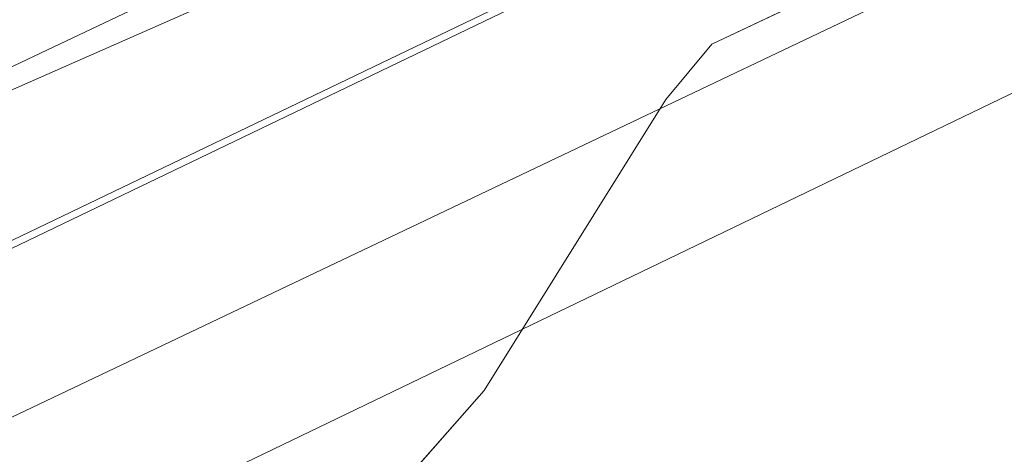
# Model space of a CAD drawing. Header units: metres. Extents: x 163628 to 167676, y 402708 to 405373.
# Tile 289 of 656: x 166351 to 166383, y 404315 to 404329. Entities that reach past the tile are written whole.
import ezdxf

# ---------------------------------------------------------------- set-up
doc = ezdxf.new("R2010")
doc.units = ezdxf.units.M
for name, color, linetype, lineweight in [('X-CA190022.004-UO-BGT_Ondergrond$0$GE_205_SHDWalbescherming_Lijn_GEM', 253, 'Continuous', 9), ('X-CA190022.004-UO-BGT_Ondergrond$0$GE_317_WGDVoetpad_Vlak_GEM', 253, 'Continuous', 9), ('X-CA190022.004-UO-BGT_Ondergrond$0$GE_479_BTDGroenvoorziening_grasenkruida_GEM', 253, 'Continuous', 9), ('X-CA190022.004-UO-BGT_Ondergrond$0$GE_522_WTDWatervlakte_meer_plas_ven_vijver_GEM', 253, 'Continuous', 9), ('X-CA190022.004-UO-BGT_Ondergrond$0$GE_541_OWTOever_slootkant_Vlak_GEM', 253, 'Continuous', 9), ('X-CA190022.004-UO-KAD_Percelen$0$B-WE-KG-GRENS_PERCEEL-GV', 150, 'Continuous', 9)]:
    doc.layers.add(name, color=color, linetype=linetype, lineweight=lineweight)

msp = doc.modelspace()

# ---------------------------------------------------------------- linework, layer by layer
at = {"layer": 'X-CA190022.004-UO-BGT_Ondergrond$0$GE_205_SHDWalbescherming_Lijn_GEM'}
for p, q in [((166379.479, 404331.399), (166373.615, 404328.609)), ((166373.615, 404328.609), (166372.116, 404326.815)), ((166372.116, 404326.815), (166366.213, 404317.356)), ((166366.213, 404317.356), (166363.085, 404313.8))]:
    msp.add_line(p, q, dxfattribs=at)
at = {"layer": 'X-CA190022.004-UO-BGT_Ondergrond$0$GE_317_WGDVoetpad_Vlak_GEM', "flags": 128}
for points in [[(166510.499, 404404.077), (166496.004, 404396.996), (166485.622, 404392.477), (166482.521, 404390.319), (166472.438, 404384.747), (166445.618, 404372.569), (166430.112, 404364.408), (166396.617, 404348.536), (166370.157, 404335.762), (166360.989, 404331.599), (166346.198, 404325.076)], [(166345.95, 404325.545), (166375.763, 404339.693), (166445.613, 404373.768), (166473.186, 404387.054), (166482.161, 404391.859), (166484.308, 404393.291), (166495.954, 404398.729), (166490.33, 404398.193), (166488.386, 404397.916), (166486.203, 404397.28), (166477.63, 404393.669), (166468.502, 404389.462), (166460.247, 404385.89), (166450.633, 404380.989), (166437.666, 404374.797), (166417.529, 404364.863), (166399.582, 404356.122), (166379.035, 404345.962), (166336.23, 404325.7)]]:
    msp.add_lwpolyline(points, dxfattribs=at)
at = {"layer": 'X-CA190022.004-UO-BGT_Ondergrond$0$GE_479_BTDGroenvoorziening_grasenkruida_GEM', "flags": 128}
for points in [[(166346.198, 404325.076), (166360.989, 404331.599), (166370.157, 404335.762), (166396.617, 404348.536), (166430.112, 404364.408), (166445.618, 404372.569), (166472.438, 404384.747), (166482.521, 404390.319), (166485.622, 404392.477), (166496.004, 404396.996), (166510.499, 404404.077), (166517.915, 404408.056), (166526.949, 404410.931), (166528.238, 404407.422)], [(166528.238, 404407.422), (166369.559, 404330.976), (166161.47, 404230.89)], [(166336.23, 404325.7), (166379.035, 404345.962), (166399.582, 404356.122), (166417.529, 404364.863), (166437.666, 404374.797), (166450.633, 404380.989), (166460.247, 404385.89), (166468.502, 404389.462), (166477.63, 404393.669), (166486.203, 404397.28), (166488.386, 404397.916), (166490.33, 404398.193), (166495.954, 404398.729), (166484.308, 404393.291), (166482.161, 404391.859), (166473.186, 404387.054), (166445.613, 404373.768), (166375.763, 404339.693), (166345.95, 404325.545)]]:
    msp.add_lwpolyline(points, dxfattribs=at)
at = {"layer": 'X-CA190022.004-UO-BGT_Ondergrond$0$GE_522_WTDWatervlakte_meer_plas_ven_vijver_GEM', "flags": 128}
msp.add_lwpolyline([(166350.365, 404306.316), (166353.795, 404307.727), (166358.918, 404310.862), (166363.085, 404313.8), (166366.213, 404317.356), (166372.116, 404326.815), (166373.615, 404328.609), (166379.479, 404331.399), (166416.322, 404349.245), (166422.179, 404351.956), (166485.428, 404382.183), (166502.68, 404384.622), (166522.005, 404394.734), (166529.074, 404402.54)], dxfattribs=at)
at = {"layer": 'X-CA190022.004-UO-BGT_Ondergrond$0$GE_541_OWTOever_slootkant_Vlak_GEM', "flags": 128}
for points in [[(166161.47, 404230.89), (166369.559, 404330.976), (166528.238, 404407.422), (166528.892, 404405.641)], [(166529.074, 404402.54), (166522.005, 404394.734), (166502.68, 404384.622), (166485.428, 404382.183), (166422.179, 404351.956), (166416.322, 404349.245), (166379.479, 404331.399), (166373.615, 404328.609), (166372.116, 404326.815), (166366.213, 404317.356), (166363.085, 404313.8), (166358.918, 404310.862), (166353.795, 404307.727), (166350.365, 404306.316)]]:
    msp.add_lwpolyline(points, dxfattribs=at)
at = {"layer": 'X-CA190022.004-UO-KAD_Percelen$0$B-WE-KG-GRENS_PERCEEL-GV', "flags": 128}
for points in [[(166343.817, 404307.954), (166386.854, 404328.699), (166426.179, 404347.497), (166472.075, 404369.558), (166512.881, 404389.319), (166544.254, 404404.445), (166579.004, 404421.218), (166607.132, 404434.872), (166603.91, 404437.72), (166603.599, 404437.995), (166574.006, 404423.723), (166534.641, 404404.596), (166499.649, 404387.566), (166488.281, 404382.107), (166462.989, 404369.962), (166420.289, 404349.63), (166389.169, 404334.739), (166343.677, 404313.069)], [(166544.254, 404404.445), (166512.881, 404389.319), (166472.075, 404369.558), (166426.179, 404347.497), (166386.854, 404328.699), (166343.817, 404307.954)], [(166343.677, 404313.069), (166389.169, 404334.739), (166420.289, 404349.63), (166462.989, 404369.962), (166488.281, 404382.107), (166477.921, 404403.62), (166405.703, 404369.055), (166095.059, 404220.376)], [(166114.498, 404224.219), (166422.576, 404372.219), (166472.555, 404396.716), (166478.69, 404384.132), (166428.678, 404359.619), (166120.562, 404211.599)]]:
    msp.add_lwpolyline(points, dxfattribs=at)
msp.add_lwpolyline([(166064, 404184.434), (166120.562, 404211.599), (166428.678, 404359.619), (166478.69, 404384.132), (166472.555, 404396.716), (166422.576, 404372.219), (166114.498, 404224.219), (166065.042, 404200.465), (166064, 404193)], close=True, dxfattribs=at)

doc.saveas('drawing.dxf')
